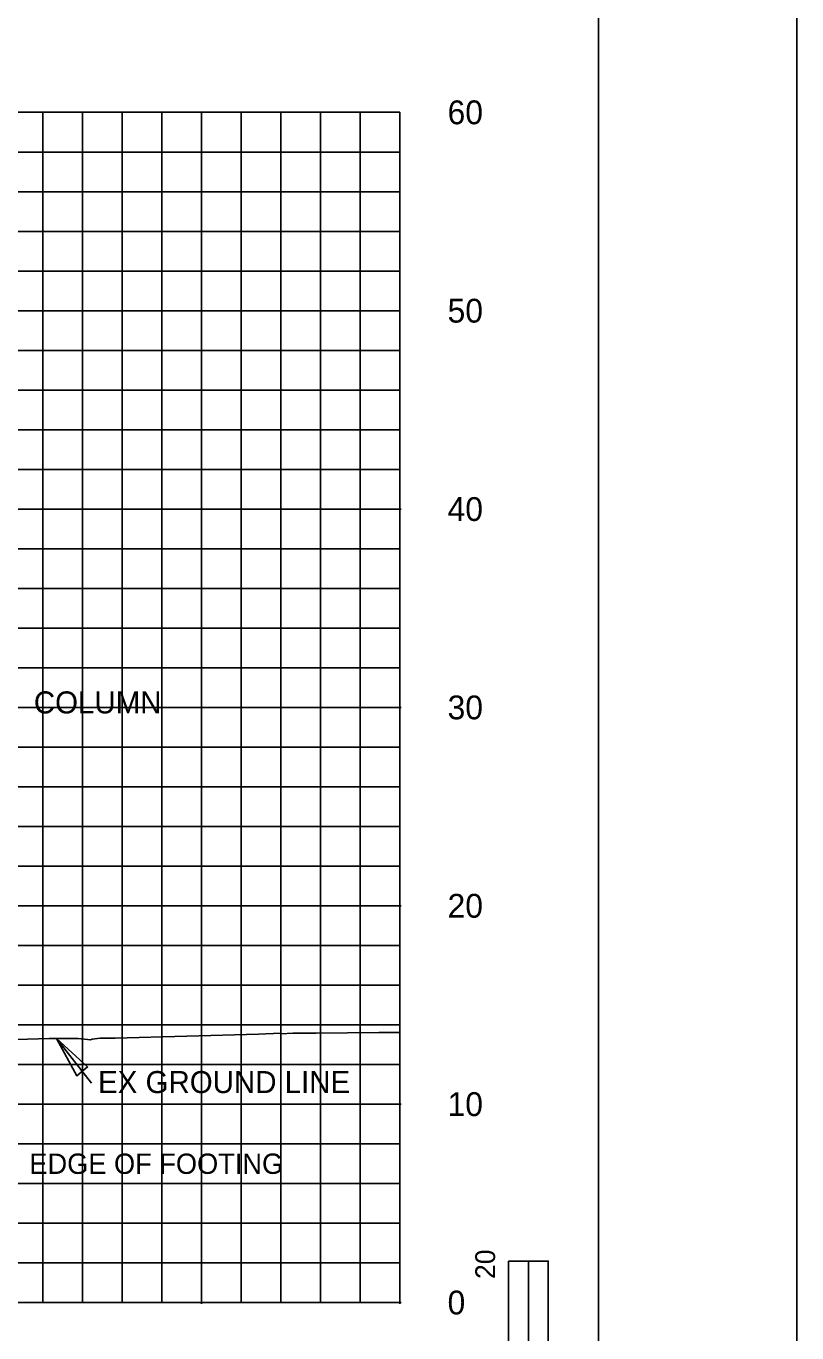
# Model space of a CAD drawing. Extents: x 2193008 to 2198143, y 1236112 to 1237864.
# Drawn here: x 2196185.9 to 2196224.7, y 1237161.6 to 1237227.5 of the extents above; entities that cross this region are included whole.
import ezdxf

# ---------------------------------------------------------------- set-up
doc = ezdxf.new("R2010")
doc.units = 0
for name, color, linetype in [('3', 7, 'Continuous'), ('31', 7, 'Continuous'), ('60', 7, 'Continuous'), ('GSDIMS', 7, 'Continuous'), ('Level 1', 7, 'Continuous'), ('Level 55', 7, 'Continuous'), ('M-ROADS', 7, 'Continuous'), ('SHT-BNDRY', 7, 'Continuous')]:
    doc.layers.add(name, color=color, linetype=linetype)

msp = doc.modelspace()

# ---------------------------------------------------------------- linework, layer by layer
msp.add_lwpolyline([(2195914.707, 1237133.046), (2196214.707, 1237133.046), (2196214.707, 1237323.046), (2195914.707, 1237323.046)], close=True)
at = {"layer": '3'}
msp.add_line((2196189.167, 1237174.161), (2196187.394, 1237176.416), dxfattribs=at)
at = {"layer": '60'}
for p, q in [((2196204.707, 1237163.106), (2196204.707, 1237223.106)), ((2196204.767, 1237203.106), (2196204.707, 1237203.106)), ((2196204.767, 1237193.106), (2196204.707, 1237193.106)), ((2196204.767, 1237183.106), (2196204.707, 1237183.106)), ((2196204.767, 1237173.106), (2196204.707, 1237173.106)), ((2196074.707, 1237163.106), (2196204.707, 1237163.106)), ((2196194.707, 1237163.046), (2196194.707, 1237163.106)), ((2196204.707, 1237163.046), (2196204.707, 1237163.106)), ((2196204.767, 1237163.106), (2196204.707, 1237163.106))]:
    msp.add_line(p, q, dxfattribs=at)
at = {"layer": 'GSDIMS'}
msp.add_lwpolyline([(2196187.394, 1237176.416), (2196188.424, 1237174.539), (2196188.966, 1237174.984)], close=True, dxfattribs=at)
at = {"layer": 'Level 1'}
for p, q in [((2196210.178, 1237165.195), (2196210.178, 1237135.195)), ((2196212.178, 1237165.195), (2196210.178, 1237165.195)), ((2196212.178, 1237165.195), (2196212.178, 1237155.195)), ((2196212.179, 1237165.195), (2196212.179, 1237135.195))]:
    msp.add_line(p, q, dxfattribs=at)
msp.add_lwpolyline([(2196211.179, 1237155.195), (2196211.178, 1237165.195), (2196212.178, 1237165.195), (2196212.178, 1237155.195)], close=True, dxfattribs=at)
at = {"layer": 'M-ROADS'}
for p, q in [((2196074.707, 1237223.106), (2196204.707, 1237223.106)), ((2196186.707, 1237163.106), (2196186.707, 1237223.106)), ((2196188.707, 1237163.106), (2196188.707, 1237223.106)), ((2196190.707, 1237163.106), (2196190.707, 1237223.106)), ((2196192.707, 1237163.106), (2196192.707, 1237223.106)), ((2196194.707, 1237163.106), (2196194.707, 1237223.106)), ((2196196.707, 1237163.106), (2196196.707, 1237223.106)), ((2196198.707, 1237163.106), (2196198.707, 1237223.106)), ((2196200.707, 1237163.106), (2196200.707, 1237223.106)), ((2196202.707, 1237163.106), (2196202.707, 1237223.106)), ((2196204.707, 1237163.106), (2196204.707, 1237223.106)), ((2196074.707, 1237221.106), (2196204.707, 1237221.106)), ((2196074.707, 1237219.106), (2196204.707, 1237219.106)), ((2196074.707, 1237217.106), (2196204.707, 1237217.106)), ((2196074.707, 1237215.106), (2196204.707, 1237215.106)), ((2196074.707, 1237213.106), (2196204.707, 1237213.106)), ((2196074.707, 1237211.106), (2196204.707, 1237211.106)), ((2196074.707, 1237209.106), (2196204.707, 1237209.106)), ((2196074.707, 1237207.106), (2196204.707, 1237207.106)), ((2196074.707, 1237205.106), (2196204.707, 1237205.106)), ((2196074.707, 1237203.106), (2196204.707, 1237203.106)), ((2196074.707, 1237201.106), (2196204.707, 1237201.106)), ((2196074.707, 1237199.106), (2196204.707, 1237199.106)), ((2196074.707, 1237197.106), (2196204.707, 1237197.106)), ((2196074.707, 1237195.106), (2196204.707, 1237195.106)), ((2196074.707, 1237193.106), (2196204.707, 1237193.106)), ((2196074.707, 1237191.106), (2196204.707, 1237191.106)), ((2196074.707, 1237189.106), (2196204.707, 1237189.106)), ((2196074.707, 1237187.106), (2196204.707, 1237187.106)), ((2196074.707, 1237185.106), (2196204.707, 1237185.106)), ((2196074.707, 1237183.106), (2196204.707, 1237183.106)), ((2196074.707, 1237181.106), (2196204.707, 1237181.106)), ((2196074.707, 1237179.106), (2196204.707, 1237179.106)), ((2196074.707, 1237177.106), (2196204.707, 1237177.106)), ((2196074.707, 1237175.106), (2196204.707, 1237175.106)), ((2196074.707, 1237173.106), (2196204.707, 1237173.106)), ((2196074.707, 1237171.106), (2196204.707, 1237171.106)), ((2196074.707, 1237169.106), (2196204.707, 1237169.106)), ((2196074.707, 1237167.106), (2196204.707, 1237167.106)), ((2196074.707, 1237165.106), (2196204.707, 1237165.106)), ((2196074.707, 1237163.106), (2196204.707, 1237163.106))]:
    msp.add_line(p, q, dxfattribs=at)
msp.add_lwpolyline([(2196185.401, 1237176.374), (2196187.026, 1237176.414), (2196188.495, 1237176.423), (2196189.118, 1237176.343), (2196189.19, 1237176.39), (2196189.607, 1237176.432), (2196190.358, 1237176.427), (2196197.58, 1237176.629), (2196198.709, 1237176.692), (2196198.724, 1237176.653), (2196199.307, 1237176.685), (2196200.484, 1237176.691), (2196203.638, 1237176.724), (2196204.707, 1237176.711)], dxfattribs=at)
at = {"layer": 'SHT-BNDRY'}
msp.add_lwpolyline([(2195902.21, 1237123.036), (2196224.71, 1237123.036), (2196224.71, 1237333.036), (2195902.21, 1237333.036)], close=True, dxfattribs=at)

# ---------------------------------------------------------------- texts
at = {"layer": '31'}
for s, p in [('60', (2196207.107, 1237222.506)), ('50', (2196207.107, 1237212.506)), ('40', (2196207.107, 1237202.506)), ('30', (2196207.107, 1237192.506)), ('20', (2196207.107, 1237182.506)), ('10', (2196207.107, 1237172.506)), ('0', (2196207.107, 1237162.506))]:
    msp.add_text(s, height=1.2, dxfattribs=at).set_placement(p)
at = {"layer": 'Level 1'}
msp.add_text('20', height=0.9991, rotation=90.0572, dxfattribs=at).set_placement((2196209.504, 1237164.295))
at = {"layer": 'Level 55'}
for s, height, p in [('COLUMN', 1.1105, (2196186.258, 1237192.804)), ('EX GROUND LINE', 1.11046, (2196189.494, 1237173.665)), ('EDGE OF FOOTING', 1.02464, (2196186.033, 1237169.591))]:
    msp.add_text(s, height=height, dxfattribs=at).set_placement(p)

doc.saveas('drawing.dxf')
